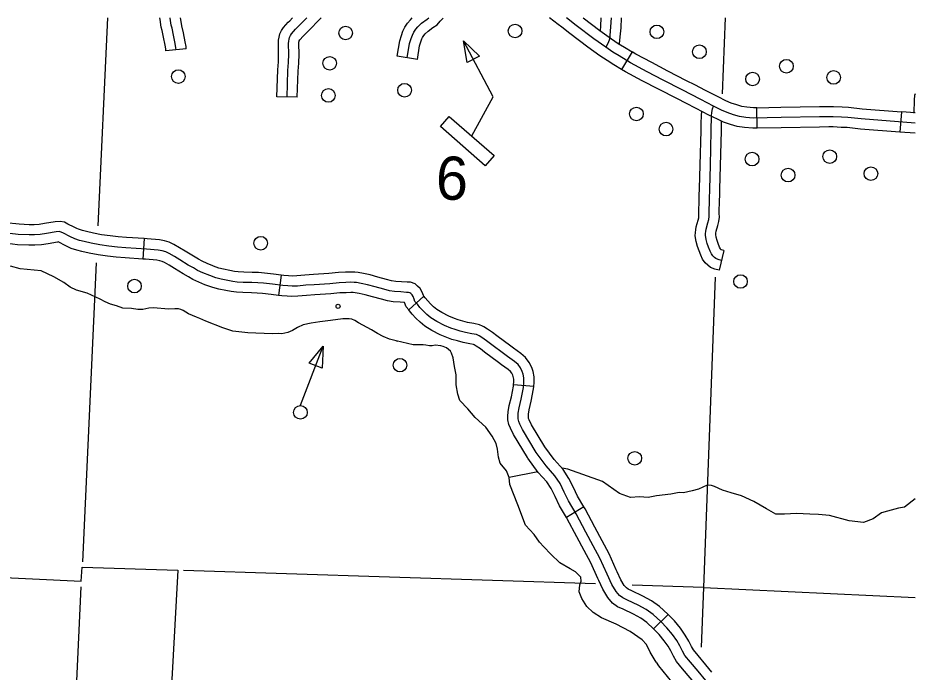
# Model space of a CAD drawing. Extents: x 653372 to 905732, y 627442 to 787275.
# Drawn here: x 722080 to 728673, y 782470 to 787275 of the extents above; entities that cross this region are included whole.
import ezdxf

# ---------------------------------------------------------------- set-up
doc = ezdxf.new("R2010")
doc.units = 0
for name, color, linetype in [('31', 7, 'Continuous'), ('32', 7, 'Continuous'), ('35', 7, 'Continuous'), ('4', 7, 'Continuous'), ('45', 7, 'Continuous'), ('5', 7, 'Continuous'), ('56', 7, 'Continuous'), ('7', 7, 'Continuous')]:
    doc.layers.add(name, color=color, linetype=linetype)

msp = doc.modelspace()

# ---------------------------------------------------------------- linework, layer by layer
at = {"layer": '31'}
for p, q in [((726593, 787025.7), (726515.3, 786897.3)), ((727513.3, 786465), (727510.5, 786614.9)), ((728572.1, 786585.7), (728560.5, 786436.1))]:
    msp.add_line(p, q, dxfattribs=at)
for points in [[(726076.7, 787205.9), (726050.3, 787226.4), (725987.5, 787274.7)], [(726399.2, 787059.3), (726311.2, 787121.2), (726182.2, 787218.9), (726110.3, 787274.7)], [(726232.6, 787274.7), (726355.4, 787181.8), (726441.6, 787121.1), (726491.9, 787087.5), (726537.4, 787059.3), (726593, 787025.7)], [(726515.3, 786897.3), (726459.1, 786931.3), (726410.6, 786961.4), (726356.7, 786997.5), (726267, 787060.6), (726136.5, 787159.4), (726076.7, 787205.9)], [(728672.8, 786502.6), (728277.6, 786533.4), (728178.8, 786544), (728133, 786546.2), (728071.8, 786548.9), (727970.5, 786548.6), (727688.5, 786543.3), (727482.5, 786539.4), (727429, 786544.4), (727382.4, 786550.9), (727339.4, 786564.1), (727293.1, 786580), (727251.1, 786598.2), (727191.1, 786627.3), (727098.7, 786676), (726960.4, 786746.5), (726821.3, 786817.1), (726703.2, 786880.2), (726582.7, 786944.2), (726498.3, 786995.3), (726451.3, 787024.4), (726399.2, 787059.3)], [(727055.3, 786782.3), (726994.4, 786813.4), (726856, 786883.6), (726738.5, 786946.4), (726619.7, 787009.5), (726593, 787025.7)], [(726987.2, 786648.7), (726926.4, 786679.7), (726786.7, 786750.6), (726668, 786814), (726545.6, 786879), (726515.3, 786897.3)], [(727510.5, 786614.9), (727485.3, 786614.5), (727437.7, 786618.9), (727398.7, 786624.4), (727362.6, 786635.5), (727320.3, 786649.9), (727282.5, 786666.4), (727224.9, 786694.3), (727133.2, 786742.6), (727055.3, 786782.3)], [(727513.3, 786465), (727479.7, 786464.3), (727420.3, 786469.9), (727366.1, 786477.5), (727316.3, 786492.8), (727266, 786510), (727219.8, 786530.1), (727157.3, 786560.4), (727064.1, 786609.4), (726987.2, 786648.7)], [(727510.5, 786614.9), (727687.1, 786618.3), (727969.7, 786623.6), (728039.6, 786623.8)], [(728039.6, 786623.8), (728073.3, 786623.9), (728136.4, 786621.2), (728184.7, 786618.8), (728284.5, 786608.1), (728572.1, 786585.7)], [(728672.8, 786577.8), (728572.1, 786585.7)], [(728040.1, 786473.8), (727971.4, 786473.6), (727689.9, 786468.3), (727513.3, 786465)], [(728560.5, 786436.1), (728270.7, 786458.7), (728173, 786469.2), (728129.5, 786471.3), (728070.3, 786473.9), (728040.1, 786473.8)], [(728672.8, 786427.4), (728560.5, 786436.1)]]:
    msp.add_lwpolyline(points, dxfattribs=at)
at = {"layer": '32'}
msp.add_lwpolyline([(728672.8, 786718.6), (728669, 786705), (728665.4, 786672.2), (728663.1, 786574.4)], dxfattribs=at)
at = {"layer": '35'}
for points in [[(722095.3, 785431.6), (722026.2, 785450.7)], [(723233, 785137.1), (723187.3, 785134.9), (723075.9, 785145.4), (723041.9, 785142), (722997.8, 785132.6), (722961.1, 785132.8), (722914.9, 785141.3), (722850.7, 785144.1), (722804.7, 785159.8), (722761.3, 785173.6), (722720.7, 785190.1), (722684.6, 785209.9), (722587.6, 785253.1), (722509.7, 785276), (722462.9, 785297), (722417.5, 785330.6), (722343.7, 785373.9), (722250.8, 785417.6), (722095.3, 785431.6)], [(724858.8, 784902.8), (724811.1, 784915.4), (724765.2, 784935.6), (724722.1, 784956.5), (724679.1, 784983.7), (724583.2, 785034.9), (724556.9, 785052.7), (724534, 785062.3), (724515.3, 785064.6), (724467, 785064.3), (724377.3, 785051.8), (724299.2, 785041.6), (724235.5, 785033.7), (724175.3, 785021.2), (724135.3, 785001), (724097.2, 784979.8), (724064.6, 784965.5), (724020.5, 784955.2), (723996.4, 784956.9), (723948.7, 784953.8), (723770.5, 784961.7), (723658.3, 784974.9), (723586.3, 784998.7), (723461.8, 785048), (723415.9, 785067.3), (723391.1, 785076.9), (723333.8, 785101), (723293.4, 785125.5), (723277.5, 785132.2), (723259.8, 785137.2), (723233, 785137.1)], [(724870.6, 784899.5), (724858.8, 784902.8)], [(725809.5, 783550.1), (725754.6, 783699.5), (725695.4, 783849.1), (725690.3, 783898.4), (725670.3, 783947.2), (725623.8, 784005.8), (725610.8, 784049.1), (725605.4, 784106.5), (725593.8, 784149.6), (725566.2, 784203.4), (725519, 784269), (725439.1, 784340.4), (725385.5, 784402.8), (725326.6, 784465.3), (725313.7, 784512.2), (725301.5, 784580.5), (725300.1, 784653.9), (725289.3, 784714.8), (725277.7, 784777.7), (725266.3, 784812), (725258.7, 784827.5), (725229, 784850.7), (725206.1, 784861.2), (725187.5, 784867.2), (725146.5, 784870.2), (725124, 784867.3), (725104.4, 784867), (725078.6, 784871.3), (725058.1, 784873.7), (725030.4, 784872.8), (724984.8, 784874.1), (724858.8, 784902.8)], [(725900.7, 783940.7), (725690.3, 783898.4)], [(728672.8, 783743.9), (728596.4, 783681.5), (728550.5, 783674.6), (728471, 783651.5), (728426.3, 783638.9), (728365, 783594.7), (728292.8, 783569.8), (728188.3, 783581.8), (728044.6, 783619.1), (727962.5, 783628.1), (727900, 783630), (727801.4, 783636.2), (727714.3, 783629), (727648.5, 783630.9), (727580.5, 783669.2), (727489.1, 783723), (727396.4, 783763.7), (727321.4, 783787.3), (727257.8, 783807.4), (727198.2, 783833.9), (727177.3, 783841.1), (727144.4, 783842.1), (727080.6, 783812.7), (727034.2, 783802.6), (726971.6, 783788), (726938.7, 783789), (726878.2, 783776), (726772.9, 783764.3), (726711.7, 783753), (726647.9, 783756.5), (726581.9, 783751.9), (726500.5, 783780.7), (726376.4, 783870.1), (726122.2, 783960.1), (726080.4, 783967.7)], [(726770.7, 782542.1), (726726.4, 782617.4), (726699.4, 782671.9), (726666.5, 782706.8), (726579, 782768.4), (726476.9, 782821.6), (726369.3, 782869.5), (726306.1, 782907.2), (726261, 782951.4), (726223.4, 783009.8), (726205.2, 783060.4), (726210.4, 783112.1), (726218.3, 783138.7), (726215.6, 783167.3), (726201.8, 783182.1), (726177.4, 783206), (726138.8, 783228.7), (726061.5, 783272.1), (725997.3, 783336.6), (725945.2, 783390), (725914.1, 783424.9), (725874.7, 783481.5), (725809.5, 783550.1)], [(726770.7, 782542.1), (726787.3, 782516.9), (726883.8, 782398.7)]]:
    msp.add_lwpolyline(points, dxfattribs=at)
at = {"layer": '4'}
for points in [[(722737.7, 787274.7), (722667.3, 785747.8)], [(722654.8, 785475.4), (722553.5, 783279.2)], [(722542.6, 783097.3), (722492.6, 782034.5)]]:
    msp.add_lwpolyline(points, dxfattribs=at)
at = {"layer": '45'}
for p, q in [((723317.1, 787048.2), (723167.9, 787032.2)), ((725015.6, 786970.2), (724867.5, 786993.9)), ((724132.9, 786691.7), (723982.9, 786696.4)), ((723007, 785653.8), (722997.8, 785504.1)), ((727267.6, 785567.2), (727233.8, 785421.1)), ((724014, 785386), (723995, 785237.3)), ((725063.2, 785231.2), (724951.5, 785131.1)), ((725871.2, 784568.1), (725721.7, 784580.6)), ((726239.7, 783683.6), (726111.1, 783606.4)), ((726857.9, 782894), (726750.8, 782788.9))]:
    msp.add_line(p, q, dxfattribs=at)
for points in [[(723167.9, 787032.2), (723166.4, 787046.8), (723162.2, 787074.3), (723150.7, 787133.1), (723139.3, 787183.2), (723133.6, 787206.8), (723125.3, 787263.1), (723123.6, 787274.7)], [(723242.5, 787040.2), (723240.8, 787056.4), (723236.1, 787087.2), (723224.1, 787148.7), (723212.3, 787200.3), (723207.3, 787221), (723199.5, 787274.1), (723199.4, 787274.7)], [(723317.1, 787048.2), (723315.2, 787066), (723310.1, 787100), (723297.5, 787164.3), (723285.3, 787217.3), (723281.1, 787235.2), (723275.2, 787274.7)], [(723982.9, 786696.4), (723989.2, 786893.9), (723994.6, 786952.4), (723995.9, 787008.3), (723994, 787088.8), (723995.6, 787112.5), (723998.7, 787134.3), (724005.4, 787158.5), (724017.5, 787182.1), (724031.7, 787204.6), (724066.6, 787243.2), (724077.9, 787254.4)], [(724057.9, 786694.1), (724064.1, 786889.2), (724069.5, 786948.1), (724071, 787008.3), (724069, 787087.1), (724070.2, 787104.6), (724072.3, 787119), (724075.6, 787131.2), (724082.6, 787144.8), (724091.6, 787159.1), (724120.9, 787191.5), (724155.3, 787225.7), (724202.8, 787274.7)], [(724077.9, 787254.4), (724098.2, 787274.7)], [(724183.8, 787148.3), (724208.7, 787173.1), (724307.3, 787274.7)], [(724867.5, 786993.9), (724885.5, 787106.3), (724899, 787146.7), (724909.3, 787177.5), (724923.6, 787206.7), (724943.8, 787236.8), (724963.9, 787260.9), (724978.2, 787274.7)], [(724941.6, 786982.1), (724958.6, 787088.3), (724970.2, 787122.9), (724978.9, 787149), (724988.7, 787169.2), (725003.9, 787191.8), (725018.9, 787209.8), (725045.4, 787235.4), (725087.2, 787265.8), (725100.7, 787274.7)], [(725015.6, 786970.2), (725031.7, 787070.4), (725041.3, 787099.2), (725048.5, 787120.6), (725053.8, 787131.7), (725064, 787146.7), (725073.9, 787158.6), (725093.7, 787177.8), (725129.9, 787204.1), (725160.4, 787224.3), (725182.2, 787250.1), (725202, 787271.9), (725203.8, 787274.7)], [(726364, 787274.7), (726360.9, 787214.2), (726357.6, 787180.1)], [(726439.1, 787274.7), (726435.7, 787208.7), (726429.5, 787144.7), (726426.6, 787117.7), (726417.2, 787090.9), (726399.2, 787059.3)], [(726514.2, 787274.7), (726510.6, 787203.2), (726504.2, 787137), (726498.3, 787083.5)], [(724132.9, 786691.7), (724139, 786884.6), (724144.4, 786943.7), (724146, 787008.3), (724144.1, 787085.5), (724144.9, 787096.7), (724145.9, 787103.7), (724145.9, 787103.9), (724147.8, 787107.6), (724151.6, 787113.6), (724175.3, 787139.8), (724183.8, 787148.3)], [(727101.3, 786496.6), (727102.2, 786560.1), (727104.9, 786587.9)], [(727250.7, 785494.2), (727225.7, 785500), (727209.1, 785507.2), (727199.2, 785515.3), (727186.6, 785526.9), (727176.4, 785541.3), (727167.5, 785561.7), (727156, 785590.7), (727146.2, 785617.4), (727138.1, 785648.5), (727132.9, 785680.1), (727133.2, 785691.3), (727135.3, 785705.2), (727138.7, 785723.6), (727150.8, 785770.4), (727157.1, 785793.5), (727159.4, 785815.3), (727159.1, 785841.2), (727161.5, 785942.1), (727163.8, 786019.2), (727168.5, 786191.3), (727175.5, 786446.1), (727177.2, 786555.9), (727179.6, 786581.1), (727184.9, 786606.7), (727191.1, 786627.3)], [(727237.3, 785965.4), (727238.8, 786017.1), (727243.4, 786189.3), (727250.5, 786444.5), (727251.6, 786514.9)], [(727087.3, 785969.9), (727088.9, 786021.3), (727093.5, 786193.4), (727100.6, 786447.7), (727101.3, 786496.6)], [(727233.8, 785421.1), (727202, 785428.4), (727169.4, 785442.7), (727149.8, 785458.9), (727130.1, 785477.1), (727110.8, 785504.1), (727098.2, 785532.9), (727086, 785563.9), (727074.5, 785594.9), (727064.7, 785632.9), (727057.7, 785675), (727058.4, 785698), (727061.4, 785717.5), (727065.4, 785739.8), (727078.3, 785789.7), (727083.1, 785807.5), (727084.4, 785818.8), (727084, 785841.6), (727086.6, 785944.1), (727087.3, 785969.9)], [(727267.6, 785567.2), (727249.3, 785571.5), (727248.7, 785571.7), (727248.6, 785571.8), (727243.2, 785576.8), (727242, 785578.4), (727236.8, 785590.5), (727226.1, 785617.5), (727217.8, 785639.8), (727211.6, 785664), (727208.1, 785684.9), (727209.3, 785692.9), (727212, 785707.5), (727223.3, 785751.2), (727231, 785779.6), (727234.5, 785811.8), (727234.1, 785840.7), (727236.5, 785940), (727237.3, 785965.4)], [(722514, 785727.8), (722493.7, 785737.1), (722447.9, 785760.9), (722421.7, 785773.8), (722389.5, 785780.8), (722352.6, 785778), (722276.3, 785764.6), (722236.5, 785758), (722200.3, 785756.3), (722163.1, 785756), (722088.8, 785759), (721988.1, 785771.1), (721979.4, 785772.5)], [(723007, 785653.8), (722878, 785661.7), (722817.8, 785666.7), (722758.3, 785673.5), (722693.6, 785682.7), (722634.6, 785694.3), (722585.1, 785706.1), (722553.3, 785713.6), (722525.1, 785722.7), (722514, 785727.8)], [(722567.8, 785633.2), (722533.2, 785641.3), (722497.9, 785652.7), (722460.8, 785669.6), (722414, 785694), (722396.8, 785702.5), (722384.2, 785705.2), (722362, 785703.5), (722288.9, 785690.6), (722244.4, 785683.3), (722202.3, 785681.4), (722161.9, 785681), (722082.8, 785684.2), (721977.9, 785696.8)], [(723513.5, 785453.2), (723470.1, 785471.8), (723434.4, 785487.8), (723406.7, 785503.6), (723369.8, 785524.4), (723308.7, 785562.2), (723268.2, 785587.5), (723226.6, 785611.7), (723192.3, 785627.7), (723157.8, 785637.9), (723119.5, 785644.3), (723029.4, 785652.4), (723007, 785653.8)], [(722451.6, 785591.4), (722427.8, 785602.2), (722380.1, 785627.1), (722375.6, 785629.3), (722371.4, 785629), (722301.6, 785616.7), (722252.2, 785608.6), (722204.4, 785606.4), (722160.8, 785606), (722076.8, 785609.3), (721967.7, 785622.5), (721956.7, 785624.2)], [(722997.8, 785504.1), (722867.2, 785512.1), (722803.1, 785517.4), (722739.3, 785524.7), (722668.6, 785534.7), (722602.7, 785547.7), (722550.4, 785560.2), (722513.1, 785569), (722470.7, 785582.6), (722451.6, 785591.4)], [(725676.8, 784788.2), (725657.1, 784803), (725553.6, 784880.3), (725523.6, 784904.3), (725489.4, 784927.1), (725469, 784940.5), (725450.4, 784948.6), (725416.1, 784955.7), (725368.7, 784964.7), (725329.8, 784974.4), (725292, 784985.4), (725260.7, 784997.2), (725215.5, 785016.5), (725158.7, 785044.7), (725114.2, 785072), (725084.7, 785096.1), (725057.2, 785122.9), (725034.3, 785148.1), (725015.7, 785171.8), (724997.9, 785191.7), (724990.9, 785210.4), (724983.4, 785229.9), (724977.6, 785240.5), (724967, 785249.8), (724961, 785255.2), (724950.8, 785258.8), (724935.7, 785259.3), (724893.7, 785261.9), (724847.5, 785265.2), (724810.9, 785271.5), (724770.1, 785281.7), (724706.2, 785298.7), (724649.9, 785314.1), (724603.5, 785324), (724568.3, 785330.8), (724549.9, 785332.7), (724526.3, 785333.4), (724489.4, 785331.7), (724440.7, 785329.9), (724372, 785322.5), (724257.5, 785315.5), (724195.1, 785311.3), (724133.5, 785305.5), (724094.7, 785304.3), (724063.5, 785306.2), (724027.2, 785308.7), (723950.1, 785318.6), (723885.1, 785325.8), (723843.2, 785329.4), (723798.8, 785330.7), (723736.1, 785332.6), (723692.2, 785335.3), (723659.8, 785339.1), (723621.7, 785346.9), (723573.4, 785356.9), (723534, 785366.1), (723489.1, 785382.1), (723440, 785403.1), (723400.4, 785420.9), (723369.8, 785438.3), (723331.7, 785459.8), (723269.1, 785498.5), (723229.4, 785523.3), (723191.8, 785545.2), (723165.7, 785557.3), (723140.9, 785564.7), (723109.9, 785569.9), (723023.7, 785577.6), (722872.6, 785586.9), (722810.5, 785592.1), (722748.8, 785599.1), (722681.1, 785608.7), (722618.6, 785621), (722567.8, 785633.2)], [(723454.3, 785315.4), (723409.9, 785334.4), (723366.4, 785353.9), (723332.8, 785373.1), (723293.5, 785395.2), (723229.5, 785434.8), (723190.6, 785459.1), (723157, 785478.6), (723139.1, 785487), (723124, 785491.5), (723100.3, 785495.4), (723018, 785502.8), (722997.8, 785504.1)], [(724014, 785386), (723958.9, 785393.1), (723892.4, 785400.4), (723847.5, 785404.3), (723801.1, 785405.7), (723739.5, 785407.5), (723698.9, 785410.1), (723671.6, 785413.3), (723636.8, 785420.4), (723589.5, 785430.1), (723555.2, 785438.1), (723516.6, 785451.9), (723513.5, 785453.2)], [(724533.3, 785408.3), (724525.7, 785408.5), (724486.3, 785406.6), (724435.3, 785404.7), (724365.8, 785397.2), (724252.7, 785390.4), (724189.1, 785386), (724128.9, 785380.4), (724095.8, 785379.4), (724068.3, 785381.1), (724034.6, 785383.4), (724014, 785386)], [(725063.2, 785231.2), (725063.1, 785231.3), (725061, 785236.9), (725051.7, 785261.5), (725037, 785288.2), (725016.8, 785305.9), (725000.1, 785321), (724964.7, 785333.4), (724939.2, 785334.2), (724898.8, 785336.8), (724856.6, 785339.8), (724826.4, 785344.9), (724788.9, 785354.3), (724725.7, 785371.1), (724667.7, 785387), (724618.3, 785397.5), (724579.3, 785405), (724555, 785407.6), (724533.3, 785408.3)], [(723995, 785237.3), (723941.2, 785244.1), (723877.8, 785251.1), (723838.8, 785254.5), (723796.6, 785255.7), (723732.6, 785257.7), (723685.5, 785260.6), (723647.9, 785265), (723606.7, 785273.4), (723557.3, 785283.6), (723512.8, 785294), (723461.7, 785312.2), (723454.3, 785315.4)], [(724528.8, 785258.3), (724527, 785258.4), (724492.6, 785256.8), (724446.2, 785255), (724378.3, 785247.7), (724262.4, 785240.7), (724201.1, 785236.5), (724138.1, 785230.7), (724093.7, 785229.3), (724058.7, 785231.4), (724019.9, 785234.1), (723995, 785237.3)], [(724951.5, 785131.1), (724932.6, 785152.2), (724920.7, 785183.9), (724920.2, 785185.1), (724888.7, 785187.1), (724838.5, 785190.7), (724795.4, 785198.1), (724751.4, 785209.1), (724686.6, 785226.3), (724632.2, 785241.2), (724588.6, 785250.5), (724557.2, 785256.5), (724544.8, 785257.8), (724528.8, 785258.3)], [(725493, 785011.8), (725473.2, 785020.4), (725430.8, 785029.3), (725384.7, 785038), (725349.3, 785046.8), (725315.8, 785056.6), (725288.7, 785066.8), (725246.9, 785084.7), (725195.1, 785110.4), (725157.7, 785133.3), (725134.7, 785152.1), (725111.2, 785174.9), (725091.7, 785196.5), (725073.2, 785220.1), (725063.2, 785231.2)], [(725433.2, 784874.3), (725427.5, 784876.7), (725401.4, 784882.2), (725352.6, 784891.4), (725310.2, 784902), (725268.2, 784914.2), (725232.8, 784927.6), (725184.1, 784948.4), (725122.4, 784979), (725070.7, 785010.7), (725034.8, 785040), (725003.2, 785070.8), (724977, 785099.7), (724958.2, 785123.6), (724951.5, 785131.1)], [(725871.2, 784568.1), (725873.8, 784598.4), (725872.8, 784638.3), (725865.5, 784676.8), (725856.5, 784707.3), (725836.7, 784745), (725810.7, 784780.8), (725775.3, 784811.3), (725720.7, 784849), (725702.1, 784863), (725599.5, 784939.6), (725567.9, 784964.9), (725530.7, 784989.7), (725504.8, 785006.7), (725493, 785011.8)], [(725721.7, 784580.6), (725723.6, 784602.9), (725723.1, 784622.5), (725719.5, 784641.6), (725716.9, 784650.6), (725709, 784665.6), (725699.6, 784678.6), (725683.5, 784692.4), (725632.9, 784727.3), (725612.1, 784743), (725507.7, 784821), (725479.3, 784843.7), (725448.1, 784864.5), (725433.2, 784874.2), (725433.2, 784874.3)], [(725962.3, 783984.3), (725889.3, 784082.9), (725787.4, 784251.1), (725767.7, 784292), (725760, 784309.8), (725756, 784329.6), (725755.9, 784349), (725757.1, 784373.1), (725764.3, 784411.9), (725779.4, 784475.4), (725795.2, 784559.6), (725798.7, 784600.7), (725798, 784630.4), (725792.5, 784659.2), (725786.7, 784679), (725772.8, 784705.3), (725755.1, 784729.7), (725729.4, 784751.8), (725676.8, 784788.2)], [(725823.9, 784046.1), (725721.4, 784215.3), (725699.4, 784260.8), (725688, 784287.5), (725681.1, 784322), (725680.9, 784350.6), (725682.5, 784381.9), (725690.9, 784427.4), (725706, 784491), (725720.8, 784569.6), (725721.7, 784580.6)], [(725952.2, 784123.8), (725853.4, 784286.9), (725835.9, 784323.1), (725832, 784332.2), (725831, 784337.3), (725830.9, 784347.4), (725831.8, 784364.3), (725837.7, 784396.3), (725852.8, 784459.8), (725869.7, 784549.5), (725871.2, 784568.1)], [(726239.7, 783683.6), (726192.2, 783762.7), (726162.3, 783825.3), (726129, 783891.8), (726086.6, 783958), (726020.5, 784031.8), (725951.6, 784124.8), (725952.2, 784123.8)], [(726111.1, 783606.4), (726059.9, 783691.6), (726027.5, 783759.4), (725998.4, 783817.6), (725966.8, 783866.9), (725904.1, 783936.9), (725826.9, 784041.1), (725823.9, 784046.1)], [(727134.3, 782408.6), (727078.7, 782476.4), (727022.1, 782542.9), (726981.1, 782591.4), (726964.1, 782623.1), (726943.5, 782662.4), (726921.1, 782701.9), (726889.4, 782746.3), (726849.3, 782795.7), (726803.5, 782842.4), (726748.4, 782894.1), (726696.5, 782929.7), (726638, 782961.7), (726559.8, 782999), (726525.6, 783015.5), (726500.6, 783033.3), (726475.1, 783062.4), (726445.4, 783113.3), (726409, 783189.1), (726356.8, 783305.9), (726307.6, 783398.1), (726253.3, 783498.5), (726182.7, 783632.9), (726126, 783727.2), (726094.9, 783792.3), (726063.7, 783854.7), (726026.7, 783912.5), (725962.3, 783984.3)], [(726483.3, 783207.7), (726477, 783220.6), (726424.2, 783338.9), (726373.7, 783433.6), (726319.5, 783533.7), (726248.1, 783669.6), (726239.7, 783683.6)], [(726348.1, 783142.6), (726340.9, 783157.5), (726289.4, 783272.9), (726241.5, 783362.6), (726187.1, 783463.2), (726117.3, 783596.1), (726111.1, 783606.4)], [(726857.9, 782894), (726855.9, 782896), (726795.5, 782952.7), (726735.9, 782993.7), (726672.2, 783028.5), (726592.3, 783066.6), (726563.9, 783080.3), (726551.2, 783089.3), (726536.2, 783106.4), (726511.7, 783148.5), (726483.3, 783207.7)], [(726751, 782788.7), (726701.2, 782835.5), (726657.2, 782865.7), (726603.9, 782894.9), (726527.3, 782931.4), (726487.3, 782950.7), (726450.1, 782977.2), (726413.9, 783018.4), (726379.1, 783078.2), (726348.1, 783142.6)], [(727180.5, 782470.5), (727136.3, 782524.5), (727079.3, 782591.5), (727043.4, 782633.8), (727030.4, 782658.2), (727009.4, 782698.4), (726984.4, 782742.3), (726949.1, 782791.7), (726905.3, 782845.7), (726857.9, 782894)], [(727064.5, 782375.4), (727021.1, 782428.3), (726964.9, 782494.4), (726918.7, 782549), (726897.8, 782588), (726877.7, 782626.5), (726857.8, 782661.4), (726829.7, 782700.8), (726793.3, 782745.7), (726750.8, 782788.9)]]:
    msp.add_lwpolyline(points, dxfattribs=at)
at = {"layer": '5'}
for points in [[(727276.4, 787274.7), (727255.2, 786717.5)], [(727204.1, 785369.7), (727117.7, 783091.3)], [(726324.3, 783117.4), (723297, 783216.8)], [(727117.7, 783091.3), (726594.2, 783108.5)], [(727117.7, 783091.3), (727100.8, 782652.7)], [(727117.7, 783091.3), (728672.8, 783018.4)]]:
    msp.add_lwpolyline(points, dxfattribs=at)
at = {"layer": '56'}
for p, q in [((725380.8, 786947), (725353.8, 787105.9)), ((725353.8, 787105.9), (725470.8, 786995)), ((725470.8, 786995), (725380.8, 786947)), ((724220.9, 784738.9), (724323.1, 784863.7)), ((724323.1, 784863.7), (724316.2, 784702.6)), ((724316.2, 784702.6), (724220.9, 784738.9))]:
    msp.add_line(p, q, dxfattribs=at)
for points in [[(725414.8, 786408.2), (725573.5, 786694.3), (725353.8, 787105.9)], [(724157.5, 784429.8), (724323.1, 784863.7)]]:
    msp.add_lwpolyline(points, dxfattribs=at)
msp.add_lwpolyline([(725184.2, 786476.3), (725249.8, 786551.7), (725579.9, 786264.6), (725514.2, 786189.2)], close=True, dxfattribs=at)
for centre, radius in [((724488.2, 787164.2), 50), ((725733.4, 787178.9), 50), ((726775.5, 787172.7), 50), ((727088, 787026.6), 50), ((724370.9, 786941.6), 50), ((727727.4, 786919.9), 50), ((723258.9, 786844.4), 50), ((727478.7, 786826.3), 50), ((728074.3, 786837.7), 50), ((724921.2, 786743.7), 50), ((724361.5, 786705.4), 50), ((726625, 786569.5), 50), ((726842.7, 786458.5), 50), ((727475.5, 786238.2), 50), ((728045.9, 786256.3), 50), ((728348.3, 786131.1), 50), ((727739.9, 786120.7), 50), ((723864, 785619.9), 50), ((727390.2, 785338.9), 50), ((722936.6, 785305.4), 50), ((724432.6, 785156.9), 15), ((724887.7, 784724.6), 50), ((724155.9, 784377.8), 50), ((726612.8, 784040.4), 50)]:
    msp.add_circle(centre, radius, dxfattribs=at)
at = {"layer": '7'}
for points in [[(720241.4, 783248.7), (722544.5, 783137.4), (722551.8, 783241.3), (723255.9, 783219.4)], [(723255.9, 783219.4), (723173.7, 781748.2), (724383.9, 781698.3), (724332.4, 780354)]]:
    msp.add_lwpolyline(points, dxfattribs=at)

# ---------------------------------------------------------------- texts
at = {"layer": '56'}
msp.add_text('6', height=316.8, rotation=358.28003, dxfattribs=at).set_placement((725148, 785943.3))

doc.saveas('drawing.dxf')
